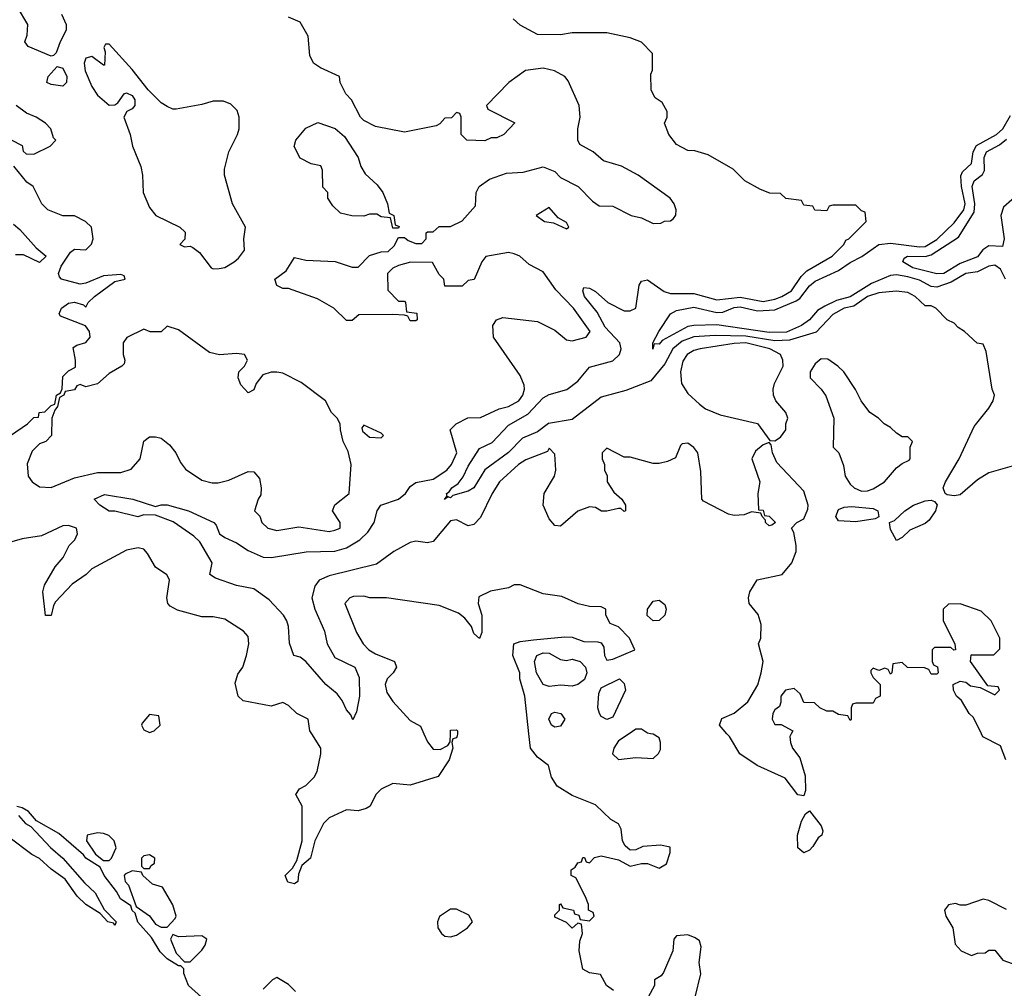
# Model space of a CAD drawing. Header units: inches. Extents: x 2380053 to 2584298, y 380219 to 546618.
# Tile 560 of 656: x 2505681 to 2509083, y 469121 to 472467. Entities that reach past the tile are written whole.
import ezdxf

# ---------------------------------------------------------------- set-up
doc = ezdxf.new("R2010")
doc.units = ezdxf.units.IN
doc.header["$MEASUREMENT"] = 0
doc.layers.add('C5406', color=7, linetype='Continuous')
doc.layers.add('C5407', color=7, linetype='Continuous')

msp = doc.modelspace()

# ---------------------------------------------------------------- linework, layer by layer
at = {"layer": 'C5406', "color": 2}
for points, elevation in [([(2507193.2, 470000), (2507192.7, 469992.7), (2507190, 469986), (2507178, 469982), (2507174, 469970), (2507178, 469950), (2507164.7, 469910), (2507127.3, 469852.7), (2507030, 469822), (2506970, 469828), (2506930, 469808), (2506912, 469790), (2506892, 469750), (2506878, 469742), (2506850, 469734), (2506810, 469737.2), (2506750, 469709), (2506731, 469690), (2506701, 469630), (2506686, 469570), (2506655.3, 469544.7), (2506644.7, 469515.3), (2506642, 469490), (2506630, 469482), (2506607.3, 469487.3), (2506598, 469510), (2506624, 469536), (2506638, 469562), (2506657.2, 469630), (2506657.2, 469750), (2506635.3, 469790), (2506648, 469810), (2506670, 469821), (2506699, 469850), (2506709, 469870), (2506722, 469930), (2506722, 469950), (2506690.3, 470000)], 38), ([(2507077.6, 470000), (2507090, 469972), (2507110, 469946.8), (2507134, 469946), (2507160.4, 469959.6), (2507168.4, 469971.6), (2507169.5, 470000)], 38), ([(2507732.9, 469112.9), (2507708.7, 469130), (2507688, 469168), (2507650, 469174), (2507627, 469187), (2507614, 469250), (2507616.4, 469283.6), (2507626, 469310), (2507622, 469342), (2507610, 469346), (2507590, 469328), (2507570, 469348), (2507530, 469366), (2507530, 469374), (2507546, 469390), (2507546, 469410), (2507550, 469412), (2507558, 469398), (2507594, 469390), (2507598, 469378), (2507612.7, 469372.7), (2507618, 469358), (2507650, 469354), (2507666, 469370), (2507662, 469382), (2507646, 469390), (2507646, 469410), (2507636.4, 469436.4), (2507602, 469502), (2507586, 469510), (2507586, 469530), (2507600.4, 469539.6), (2507610, 469554), (2507622, 469558), (2507627.3, 469572.7), (2507632.7, 469572.7), (2507638, 469558), (2507650, 469554), (2507667.3, 469572.7), (2507690, 469578), (2507750, 469564.7), (2507790, 469542), (2507830, 469552), (2507850, 469552), (2507890, 469536), (2507915.3, 469550), (2507929, 469590), (2507928.4, 469608.4), (2507894.8, 469614.8), (2507834, 469610), (2507810, 469599), (2507790, 469598), (2507773.2, 469613.2), (2507764, 469630), (2507759.3, 469670), (2507750, 469688.7), (2507723.6, 469703.6), (2507670, 469754), (2507590, 469786.6), (2507538.4, 469818.4), (2507519, 469850), (2507508, 469890), (2507470, 469919), (2507446, 469950), (2507440.6, 470000)], 38), ([(2507786.6, 470000), (2507750, 469976), (2507733.4, 469950), (2507728.7, 469930), (2507750, 469910.8), (2507810, 469918), (2507870, 469914), (2507888.4, 469931.6), (2507894.6, 469945.4), (2507895.3, 469970), (2507890, 469986), (2507870, 469998), (2507860, 470000)], 38), ([(2508347, 470000), (2508342, 469990), (2508344.7, 469970), (2508351.3, 469950), (2508376.3, 469916.3), (2508394.4, 469854.4), (2508396, 469804), (2508390, 469786), (2508370, 469788.7), (2508326, 469846), (2508228.7, 469890), (2508169, 469930), (2508133.2, 469990), (2508124.7, 470000)], 34), ([(2509088.7, 469910), (2509070, 469958), (2509009.1, 469989.1), (2509003.7, 470000)], 34), ([(2506309.4, 469089.4), (2506264, 469130), (2506248, 469172), (2506248, 469188), (2506238, 469198), (2506230, 469198), (2506190, 469222), (2506166.6, 469246.6), (2506136.5, 469296.5), (2506089.6, 469349.6), (2506080.4, 469380.4), (2506069.6, 469389.6), (2506065.2, 469405.2), (2506029.7, 469429.7), (2506015.3, 469455.3), (2505973.2, 469510), (2505959.3, 469539.3), (2505909.7, 469569.7), (2505902, 469582), (2505815.8, 469655.8), (2505739.6, 469699.6), (2505711.2, 469731.2), (2505690, 469743.7), (2505671.3, 469748.7)], 42), ([(2505677.3, 469717.3), (2505700.7, 469690), (2505719.2, 469679.2), (2505787.1, 469607.1), (2505830.3, 469570.3), (2505904.4, 469484.4), (2505941.6, 469450), (2505972.7, 469392.7), (2506014.8, 469350), (2506010, 469338), (2506005.2, 469345.2), (2505985.2, 469350), (2505959.5, 469379.5), (2505909.6, 469409.6), (2505879.3, 469439.3), (2505837.7, 469497.7), (2505790, 469532.3), (2505750, 469569.2), (2505722.9, 469582.9), (2505643.2, 469643.2)], 42), ([(2509090, 469393.2), (2509030, 469424), (2509010, 469428.7), (2508950, 469408), (2508930, 469408), (2508914, 469414), (2508890, 469408.7), (2508876, 469390), (2508881, 469370), (2508904.7, 469330), (2508912.7, 469272.7), (2508934, 469250), (2508970, 469234), (2508990, 469242), (2509016.4, 469243.6), (2509030, 469252), (2509050, 469252), (2509078, 469218), (2509110, 469206)], 38), ([(2508015.3, 469090), (2508034, 469170), (2508028.7, 469210), (2508035.9, 469264.1), (2508030, 469284), (2508015.3, 469295.3), (2507990, 469305.2), (2507950, 469302), (2507941, 469290), (2507938, 469250), (2507905.4, 469174.6), (2507896.9, 469163.1), (2507874, 469150), (2507874, 469130), (2507852, 469090)], 38), ([(2506634, 469110), (2506610, 469134), (2506570, 469158), (2506554, 469150), (2506522, 469118)], 42)]:
    msp.add_lwpolyline(points, dxfattribs=dict(at, elevation=elevation))
for points, elevation in [([(2508390, 469588), (2508370, 469606), (2508369, 469650), (2508382, 469698), (2508396.4, 469723.6), (2508410, 469734), (2508450, 469682), (2508456, 469664), (2508452, 469650), (2508439.6, 469640.4), (2508422, 469610), (2508410, 469598)], 34), ([(2505950, 469658), (2505914, 469650), (2505912, 469630), (2505943.5, 469583.5), (2505970, 469562), (2505990, 469562), (2505998, 469570), (2506014.6, 469605.4), (2506008, 469630), (2505988.9, 469648.9), (2505970, 469655.3)], 42), ([(2506130, 469582), (2506110, 469578), (2506102, 469570), (2506102, 469542), (2506110, 469534), (2506130, 469534), (2506135.3, 469544.7), (2506147.3, 469552.7), (2506148, 469570)], 42), ([(2506070, 469526), (2506045.4, 469514.6), (2506042, 469510), (2506046, 469490), (2506056.8, 469476.8), (2506083.6, 469403.6), (2506130, 469371.3), (2506150, 469342), (2506170, 469332), (2506190, 469332), (2506218.6, 469361.4), (2506221.2, 469370), (2506210, 469408.7), (2506174, 469470), (2506140.2, 469480.2), (2506106, 469510), (2506102, 469522)], 42), ([(2507190, 469394), (2507170, 469394), (2507131.1, 469368.9), (2507124.7, 469350), (2507126, 469330), (2507138, 469310), (2507150, 469301), (2507170, 469298), (2507190, 469304.7), (2507228, 469330), (2507246, 469350), (2507233.2, 469373.2)], 42), ([(2506210, 469306), (2506202, 469290), (2506222, 469242), (2506250, 469212), (2506270, 469212), (2506310, 469252), (2506322, 469270), (2506328, 469290), (2506310, 469302), (2506230, 469298)], 42)]:
    msp.add_lwpolyline(points, close=True, dxfattribs=dict(at, elevation=elevation))
at = {"layer": 'C5407', "color": 2}
for points, elevation in [([(2505825.3, 472485.3), (2505841.6, 472450), (2505841.6, 472430), (2505820.4, 472390), (2505807.5, 472352.5), (2505797.3, 472342.7), (2505790, 472341.2), (2505710, 472374), (2505699.3, 472390), (2505706.8, 472413.2), (2505709.3, 472450), (2505674, 472510)], 34), ([(2508124.7, 470000), (2508099, 470030), (2508107.2, 470052.8), (2508150, 470070.6), (2508197, 470110), (2508231.5, 470168.5), (2508242.4, 470210), (2508249.5, 470250), (2508234, 470310), (2508242, 470330), (2508243.1, 470376.9), (2508232.1, 470412.1), (2508201.2, 470450), (2508199, 470470), (2508204, 470490), (2508228.7, 470531.3), (2508315.3, 470550), (2508348.7, 470590), (2508364, 470630), (2508364, 470650), (2508355.3, 470695.3), (2508348, 470710), (2508366, 470730), (2508390, 470742), (2508404.7, 470775.3), (2508405.2, 470790), (2508390, 470838), (2508296.5, 470936.5), (2508282, 470970), (2508278, 470998), (2508270, 471006), (2508250, 470998), (2508223.5, 470976.5), (2508211, 470950), (2508238, 470870), (2508231.3, 470830), (2508234, 470774), (2508250, 470772), (2508254, 470754), (2508270, 470752), (2508292, 470730), (2508279.6, 470720.4), (2508270, 470718), (2508258, 470730), (2508258, 470738), (2508246, 470750), (2508242, 470762), (2508210, 470766), (2508183.6, 470756.4), (2508150, 470754), (2508130, 470759), (2508043.1, 470803.1), (2508038, 470810), (2508034.6, 470905.4), (2508024, 470970), (2508010, 470988.7), (2507990, 471004), (2507970, 471002), (2507964.5, 470995.5), (2507946.8, 470953.2), (2507919.8, 470940.2), (2507890, 470934), (2507870, 470934), (2507790, 470955.3), (2507770, 470955.3), (2507710, 470986), (2507694, 470970), (2507694, 470950), (2507702, 470930), (2507702, 470910), (2507710.9, 470890.9), (2507711, 470870), (2507734, 470834), (2507762, 470810), (2507774, 470790), (2507774, 470770), (2507770, 470768), (2507758, 470778), (2507750, 470778), (2507710, 470768.7), (2507691.1, 470768.9), (2507670, 470782), (2507650, 470784), (2507610, 470769.2), (2507550, 470717.2), (2507530, 470719), (2507510, 470742), (2507489.4, 470790), (2507493.2, 470830), (2507529.2, 470890), (2507534, 470910), (2507530, 470966), (2507510, 470986), (2507504.7, 470975.3), (2507430, 470946), (2507404, 470930), (2507339.3, 470870), (2507314, 470830), (2507272.7, 470747.3), (2507250, 470722.7), (2507230, 470718), (2507190, 470738.4), (2507170, 470735.6), (2507110, 470664), (2507090, 470659.3), (2507050, 470665.1), (2507030, 470660.5), (2506973.4, 470630), (2506913.9, 470586.1), (2506750, 470545.1), (2506716.3, 470530), (2506700.4, 470510), (2506690.4, 470470), (2506700.4, 470430), (2506733.8, 470353.8), (2506743, 470310), (2506770, 470262.8), (2506838.8, 470230), (2506854.4, 470194.4), (2506855.5, 470130), (2506844.7, 470075.3), (2506832, 470048), (2506825.2, 470065.2), (2506810, 470082), (2506794.8, 470114.8), (2506777.5, 470137.5), (2506739, 470170), (2506670, 470249.2), (2506650, 470264), (2506628, 470270), (2506613.2, 470313.2), (2506609.4, 470370), (2506603.7, 470390), (2506592.3, 470410), (2506542.9, 470462.9), (2506490, 470500.9), (2506430, 470512), (2506357.2, 470537.2), (2506338, 470550), (2506346, 470590), (2506303.1, 470663.1), (2506282.8, 470682.8), (2506211.8, 470731.8), (2506150, 470755.3), (2506110, 470756), (2506089.7, 470749.7), (2506010, 470769.2), (2505990, 470768.7), (2505958, 470790), (2505938, 470810), (2505974, 470826), (2506072, 470810), (2506150, 470784.7), (2506170, 470790.7), (2506190, 470790.6), (2506264.7, 470770), (2506351.3, 470730), (2506359.9, 470719.9), (2506371, 470690), (2506390, 470677.3), (2506430, 470659.3), (2506470, 470633), (2506522, 470610), (2506551.3, 470608.7), (2506671.1, 470628.9), (2506770, 470630.2), (2506810, 470641.7), (2506856.2, 470670), (2506883.5, 470696.5), (2506906, 470730), (2506916.2, 470770), (2506929.3, 470790), (2506990, 470810.4), (2507014.5, 470830), (2507030, 470854), (2507050, 470868.2), (2507110, 470879.3), (2507157, 470910), (2507173.3, 470930), (2507191.3, 470970), (2507168.7, 471050), (2507188.9, 471071.1), (2507228.9, 471091.1), (2507272.7, 471092.7), (2507338, 471122), (2507370, 471130.7), (2507405.2, 471150), (2507419.3, 471170), (2507425.2, 471190), (2507424, 471204), (2507410, 471238), (2507318, 471370), (2507315.3, 471410), (2507328, 471430), (2507350, 471438), (2507470, 471424), (2507530, 471394), (2507570, 471361), (2507590, 471357.3), (2507638, 471370), (2507652, 471390), (2507594, 471470), (2507533.6, 471533.6), (2507490, 471596), (2507441.2, 471621.2), (2507408.7, 471650), (2507390, 471658), (2507370, 471662.7), (2507291.1, 471648.9), (2507278, 471630), (2507251.1, 471568.9), (2507230, 471566), (2507210, 471546), (2507150, 471546), (2507146, 471570), (2507130, 471586), (2507107.3, 471627.3), (2507031.1, 471628.9), (2506990, 471618), (2506970, 471608), (2506952, 471590), (2506952.7, 471532.7), (2506990, 471494), (2507010, 471494), (2507014, 471490), (2507018, 471458), (2507052.7, 471452.7), (2507054, 471430), (2507050, 471426), (2507030, 471426), (2507022, 471442), (2507010, 471446), (2506970, 471448), (2506852.7, 471447.3), (2506830, 471428), (2506810, 471428), (2506766, 471470), (2506710, 471502), (2506610, 471538), (2506590, 471538), (2506570, 471548.7), (2506562, 471570), (2506601.2, 471598.8), (2506630, 471644.7), (2506670, 471636), (2506771, 471631), (2506830, 471612), (2506850, 471612), (2506890, 471652), (2506930, 471664.7), (2506954, 471666), (2506974.6, 471685.4), (2506990, 471714), (2507010, 471714), (2507023.6, 471703.6), (2507050, 471694), (2507070, 471694), (2507086, 471710), (2507086, 471730), (2507090, 471734), (2507110, 471734), (2507130, 471752), (2507170, 471752), (2507210, 471772), (2507256.4, 471823.6), (2507258, 471870), (2507268, 471890), (2507304.7, 471915.3), (2507363.1, 471936.9), (2507420.4, 471939.6), (2507490, 471958), (2507530, 471942), (2507550, 471922), (2507610.9, 471890.9), (2507659.6, 471839.6), (2507683.6, 471823.6), (2507730, 471822), (2507794, 471790), (2507830, 471782), (2507870, 471762), (2507896.4, 471763.6), (2507908.9, 471771.1), (2507930, 471772), (2507940.4, 471779.6), (2507948.4, 471791.6), (2507948.7, 471810), (2507942, 471830), (2507928.7, 471850), (2507818, 471930), (2507760.2, 471960.2), (2507698.6, 471978.6), (2507662, 472010), (2507616, 472036), (2507609.1, 472050.9), (2507609, 472090), (2507617.2, 472130), (2507614, 472170), (2507575.5, 472255.5), (2507564, 472270), (2507528.7, 472290), (2507490, 472299.5), (2507428.8, 472291.2), (2507370.8, 472250), (2507294, 472170), (2507298, 472158), (2507392, 472110), (2507354, 472070), (2507330, 472058), (2507310, 472058), (2507288.4, 472048.4), (2507226, 472050), (2507206, 472070), (2507206, 472130), (2507202, 472142), (2507190, 472146), (2507172.7, 472127.3), (2507150, 472126), (2507132.7, 472107.3), (2507119.6, 472100.4), (2507010, 472078), (2506910, 472098), (2506870, 472118), (2506858, 472130), (2506828, 472190), (2506808, 472210), (2506788, 472250), (2506786, 472270), (2506720.4, 472300.4), (2506696.4, 472316.4), (2506683.1, 472343.1), (2506678, 472410), (2506650, 472458), (2506610, 472475.3)], 34), ([(2509110, 470924), (2509030, 470901.2), (2508990, 470877), (2508930, 470825.6), (2508910, 470821.6), (2508885.1, 470825.1), (2508879, 470830), (2508872, 470850), (2508879.6, 470870), (2508927.3, 470950), (2508978.7, 471061.3), (2509030, 471124.7), (2509044, 471150), (2509049, 471170), (2509041.2, 471190), (2509020.4, 471320.4), (2509010, 471346), (2508988.9, 471348.9), (2508946, 471390), (2508923.1, 471403.1), (2508910, 471418), (2508886, 471430), (2508846, 471470), (2508830, 471478), (2508810, 471478), (2508775.3, 471510), (2508750, 471524), (2508709.2, 471529.2), (2508650, 471523.6), (2508610, 471510.8), (2508562.6, 471477.4), (2508530, 471469.7), (2508490, 471448.2), (2508432.5, 471387.5), (2508340.3, 471359.7), (2508290, 471357.2), (2508190, 471373.7), (2508084.4, 471375.6), (2508010, 471370.7), (2507970, 471356.2), (2507937.6, 471330), (2507910, 471277.6), (2507861.4, 471218.6), (2507774.8, 471185.2), (2507690, 471162.7), (2507590, 471085.6), (2507508.2, 471071.8), (2507470, 471042.6), (2507418.7, 471021.3), (2507370, 470971.6), (2507288.7, 470911.3), (2507250, 470849.2), (2507230, 470838), (2507177.3, 470822.7), (2507170, 470815.3), (2507162, 470818), (2507149, 470809), (2507158, 470822), (2507155.3, 470830), (2507164.8, 470835.2), (2507174, 470850), (2507195.6, 470864.4), (2507212.8, 470887.2), (2507230, 470924), (2507270, 470984.9), (2507314, 471006), (2507370, 471066), (2507436.3, 471103.7), (2507490, 471160.3), (2507510, 471171.4), (2507570.9, 471189.1), (2507610, 471218.4), (2507650, 471266.4), (2507730, 471287.9), (2507754, 471310), (2507759.7, 471330), (2507754.7, 471350), (2507704.4, 471404.4), (2507676.5, 471456.5), (2507632.3, 471510), (2507627, 471530), (2507630, 471542), (2507650, 471539.1), (2507670, 471527.7), (2507713.4, 471490), (2507770, 471460.4), (2507790, 471460.5), (2507809.5, 471470.5), (2507820.9, 471550), (2507830, 471562.8), (2507850, 471567.7), (2507907.3, 471527.3), (2507930, 471520.8), (2508010, 471520.2), (2508090, 471498.4), (2508170, 471508.6), (2508250, 471493.4), (2508290, 471501.6), (2508314.5, 471510), (2508347.6, 471530), (2508381, 471579), (2508400.4, 471599.6), (2508488.7, 471650), (2508528, 471690), (2508535.3, 471704.7), (2508546, 471710), (2508606, 471770), (2508602, 471802), (2508590, 471806), (2508570, 471826), (2508490, 471826), (2508478, 471822), (2508470, 471806), (2508428.4, 471808.4), (2508422, 471822), (2508390, 471826), (2508382, 471842), (2508328.4, 471848.4), (2508310, 471866), (2508272.7, 471867.3), (2508240.4, 471880.4), (2508186, 471910), (2508146, 471950), (2508060.2, 472000.2), (2508013.6, 472013.6), (2507990, 472015.3), (2507950, 472035.3), (2507924, 472070), (2507908.9, 472108.9), (2507918, 472130), (2507918, 472150), (2507900.4, 472180.4), (2507876.4, 472196.4), (2507863.1, 472223.1), (2507862, 472278), (2507867.3, 472292.7), (2507868, 472350), (2507828.9, 472388.9), (2507790, 472404), (2507710, 472421.2), (2507590, 472421.2), (2507550, 472414), (2507470, 472415.3), (2507410, 472448), (2507386, 472470)], 30), ([(2505651.1, 472051.1), (2505690, 472032), (2505692.7, 472012.7), (2505703.6, 472003.6), (2505730, 472002), (2505786, 472030), (2505806, 472050), (2505798, 472058), (2505788.7, 472090), (2505770, 472108.7), (2505738, 472130), (2505704.1, 472144.1), (2505669.2, 472170)], 38), ([(2509086.6, 471570), (2509070, 471604.5), (2509050, 471618.7), (2509030, 471614.7), (2508990, 471595.6), (2508950, 471589.7), (2508899.6, 471560.4), (2508850, 471542.2), (2508830, 471545.3), (2508790, 471566.8), (2508750, 471578.5), (2508710, 471585.6), (2508690, 471583.5), (2508624.4, 471555.6), (2508550, 471509.8), (2508503.2, 471496.8), (2508463, 471477), (2508437.8, 471462.2), (2508410.2, 471429.8), (2508382.4, 471410), (2508330, 471387.6), (2508270, 471385.9), (2508090, 471412), (2508010, 471409.8), (2507990, 471406.6), (2507901.3, 471358.7), (2507890, 471345.2), (2507872.7, 471347.3), (2507869, 471329), (2507869, 471350), (2507889.4, 471390), (2507929.7, 471450.3), (2507950, 471462), (2508010, 471473.4), (2508090, 471454.9), (2508110, 471456.5), (2508150, 471472), (2508170, 471475), (2508230, 471461.2), (2508290, 471464.7), (2508364.3, 471495.7), (2508376.3, 471503.7), (2508410, 471547.4), (2508430, 471563.6), (2508510, 471600.7), (2508550, 471628), (2508591.2, 471648.8), (2508650, 471690.2), (2508690, 471694.7), (2508790, 471681.8), (2508810, 471683.2), (2508850, 471706.9), (2508910, 471764.6), (2508942.7, 471810), (2508947.4, 471830), (2508934.8, 471890), (2508932.6, 471927.4), (2508938.7, 471941.3), (2508969.4, 471970), (2508975.1, 472010), (2508987.4, 472032.6), (2509056.3, 472070), (2509077.4, 472090), (2509104.2, 472135.8)], 26), ([(2509137.6, 471870), (2509080.7, 471819.3), (2509071.4, 471790), (2509082.4, 471710), (2509076.7, 471683.3), (2509030, 471685.1), (2509008.8, 471671.2), (2508990, 471648), (2508930, 471624.8), (2508874, 471590), (2508850, 471588.3), (2508767, 471610), (2508732.7, 471630), (2508737.2, 471642.8), (2508748, 471650), (2508810, 471648.7), (2508830, 471654.2), (2508924.9, 471715.1), (2508978.3, 471801.7), (2508981, 471830), (2508971.9, 471890), (2508979.1, 471910), (2509007.7, 471932.3), (2509014.7, 471945.3), (2509012.9, 471990), (2509021, 472010), (2509066.1, 472033.9), (2509090, 472053.6)], 22), ([(2505649.2, 471030.8), (2505708, 471070), (2505730, 471092), (2505746, 471094), (2505748, 471110), (2505768, 471112), (2505790, 471134), (2505802, 471138), (2505808, 471170), (2505822, 471178), (2505828, 471192), (2505830, 471234), (2505850, 471254), (2505873.6, 471266.4), (2505874, 471290), (2505866, 471334), (2505878, 471342), (2505910, 471351.3), (2505924, 471370), (2505922, 471390), (2505908.9, 471408.9), (2505822.5, 471442.5), (2505817.2, 471450), (2505826, 471470), (2505850, 471487.3), (2505870, 471490.7), (2505902, 471482), (2505910, 471474), (2505918, 471490), (2505939, 471510), (2506010, 471562), (2506046, 471570), (2506042, 471582), (2506030, 471586), (2505970, 471582), (2505910, 471556), (2505890, 471552.7), (2505826, 471570), (2505818, 471578), (2505815.3, 471590), (2505824.7, 471615.3), (2505856.4, 471663.6), (2505870, 471674), (2505910, 471672), (2505928.9, 471691.1), (2505935.3, 471710), (2505928.7, 471750), (2505908, 471770), (2505870, 471789), (2505830, 471789), (2505778, 471810), (2505758, 471830), (2505728, 471890), (2505705.6, 471905.6), (2505660.2, 471960.2)], 38), ([(2505659.8, 471759.8), (2505682, 471742), (2505738, 471678), (2505772, 471650), (2505750, 471628), (2505694.6, 471654.6), (2505666, 471654)], 38), ([(2506690.3, 470000), (2506684, 470010), (2506678, 470050), (2506638, 470070), (2506610, 470098), (2506590, 470108), (2506550, 470095.3), (2506453.6, 470113.6), (2506435.3, 470130), (2506425.6, 470174.4), (2506434.8, 470205.2), (2506452.3, 470230), (2506465.2, 470270), (2506472.7, 470310), (2506470, 470335.3), (2506454.2, 470354.2), (2506390, 470396), (2506350, 470404), (2506310, 470404), (2506226.8, 470426.8), (2506200.7, 470440.7), (2506193.2, 470450), (2506189.2, 470470), (2506199, 470530), (2506196.5, 470536.5), (2506189.1, 470549.1), (2506150, 470575.3), (2506123.1, 470623.1), (2506110, 470638), (2506090, 470642), (2506050, 470634), (2505930, 470569.2), (2505910.4, 470549.6), (2505862.8, 470517.2), (2505804.5, 470455.5), (2505797.3, 470442.7), (2505790, 470408), (2505770, 470408), (2505761.2, 470490), (2505766.3, 470513.7), (2505803.3, 470576.7), (2505831.5, 470608.5), (2505852.3, 470650), (2505871.8, 470670), (2505880.9, 470690), (2505877.2, 470710), (2505850, 470719.5), (2505830, 470718.4), (2505756.1, 470683.9), (2505690, 470673.6), (2505630, 470655.6)], 38), ([(2507440.6, 470000), (2507426.6, 470130), (2507409.3, 470190), (2507409.2, 470210), (2507385.2, 470270), (2507388.7, 470310), (2507410, 470318.8), (2507455.8, 470324.2), (2507564.8, 470335.2), (2507590, 470333.4), (2507630, 470318.8), (2507678, 470318), (2507690, 470314), (2507699.6, 470299.6), (2507702, 470270), (2507710, 470254), (2507730, 470258), (2507806, 470290), (2507788, 470330), (2507750, 470368.7), (2507721.2, 470381.2), (2507706, 470410), (2507706, 470430), (2507690, 470438), (2507650, 470439), (2507611.1, 470448.9), (2507554, 470474), (2507490, 470483.7), (2507410, 470514), (2507390, 470514), (2507370, 470504), (2507307.9, 470492.1), (2507267.5, 470472.5), (2507264.7, 470450), (2507278, 470410), (2507278, 470350), (2507270, 470328.7), (2507250, 470346), (2507242, 470370), (2507218.9, 470398.9), (2507197, 470417), (2507130, 470442.7), (2506948.9, 470468.9), (2506891.1, 470468.9), (2506870, 470475.3), (2506834.6, 470474.6), (2506822, 470470), (2506804.7, 470450), (2506844.9, 470350), (2506868, 470310), (2506887.3, 470290), (2506910, 470276.3), (2506976, 470250), (2506982.8, 470230), (2506971, 470210), (2506951, 470190), (2506944, 470170), (2506950, 470142), (2506970, 470111.3), (2507030, 470046), (2507066, 470026), (2507077.6, 470000)], 38), ([(2509003.7, 470000), (2508976, 470056), (2508962, 470070), (2508934.6, 470114.6), (2508918, 470130), (2508908, 470150), (2508906, 470170), (2508930, 470182), (2508950, 470178), (2508966, 470166), (2508999.6, 470159.6), (2509050, 470134), (2509066, 470150), (2509062, 470162), (2509026, 470166), (2508966, 470250), (2508968, 470272), (2509047.3, 470272.7), (2509067.3, 470292.7), (2509068, 470330), (2509038, 470390), (2509003.1, 470423.1), (2508930, 470448.7), (2508890, 470448), (2508872, 470430), (2508872, 470390), (2508912, 470310), (2508914, 470290), (2508908.4, 470288.4), (2508898, 470298), (2508842, 470298), (2508834, 470290), (2508834, 470250), (2508838, 470238), (2508851.6, 470231.6), (2508854, 470210), (2508850, 470206), (2508830, 470206), (2508822, 470222), (2508807.3, 470227.3), (2508748.4, 470228.4), (2508730, 470246), (2508698, 470242), (2508694, 470210), (2508690, 470206), (2508682, 470222), (2508670, 470226), (2508650, 470218), (2508630, 470226), (2508622, 470218), (2508622, 470210), (2508630, 470194), (2508654, 470170), (2508654, 470130), (2508638, 470122), (2508630, 470106), (2508570, 470106), (2508558, 470102), (2508554, 470090), (2508554, 470050), (2508550, 470046), (2508542, 470062), (2508510, 470066), (2508490, 470078), (2508470, 470078), (2508446, 470090), (2508427.3, 470107.3), (2508390, 470108), (2508378, 470138), (2508356.5, 470156.5), (2508326.8, 470150), (2508311, 470130), (2508311.3, 470108.7), (2508306, 470094), (2508290, 470082), (2508282.8, 470070), (2508281, 470050), (2508290, 470032), (2508311.6, 470031.6), (2508352, 470010), (2508347, 470000)], 34), ([(2507169.5, 470000), (2507170, 470012), (2507190, 470014), (2507194, 470010), (2507193.2, 470000)], 38), ([(2507860, 470000), (2507850, 470002), (2507830, 470015.3), (2507810, 470015.3), (2507786.6, 470000)], 38)]:
    msp.add_lwpolyline(points, dxfattribs=dict(at, elevation=elevation))
for points, elevation in [([(2505990, 472382), (2505978, 472382), (2505972, 472370), (2505976, 472356), (2505974, 472310), (2505970.9, 472309.1), (2505930, 472339), (2505910, 472334), (2505903.8, 472316.2), (2505906.7, 472290), (2505930, 472236), (2505950, 472206), (2505990, 472171.3), (2506010, 472172), (2506020.4, 472179.6), (2506042, 472210), (2506050, 472214), (2506070, 472204.7), (2506078.8, 472190), (2506078.8, 472170), (2506070, 472159), (2506050.8, 472149.2), (2506041, 472130), (2506063, 472070), (2506070.5, 472030), (2506099, 471959), (2506105.5, 471930), (2506108, 471870), (2506130, 471818), (2506151.3, 471790), (2506234, 471750), (2506252.7, 471732.7), (2506252, 471708), (2506234, 471690), (2506250, 471682), (2506270, 471684.7), (2506279.8, 471679.8), (2506302, 471662), (2506342, 471610), (2506350, 471606), (2506370, 471606.8), (2506390, 471610.8), (2506422, 471630), (2506437.5, 471642.5), (2506457.2, 471670), (2506456, 471710), (2506460.9, 471750), (2506416, 471830), (2506388.7, 471930), (2506388.7, 471950), (2506404, 472010), (2506434, 472070), (2506439, 472090), (2506439, 472130), (2506432.9, 472152.9), (2506410, 472175.3), (2506384.7, 472184.7), (2506350, 472185.2), (2506310, 472173.2), (2506222, 472158), (2506210, 472157.2), (2506190, 472166.6), (2506170, 472179.5), (2506124.4, 472224.4), (2506070, 472295.1)], 38), ([(2505830, 472237.2), (2505790, 472242.7), (2505775.3, 472250), (2505779, 472270), (2505810, 472304.7), (2505830, 472298.8), (2505844, 472270), (2505842.8, 472250)], 34), ([(2506970, 471746), (2506962, 471782), (2506930, 471786), (2506915.3, 471795.3), (2506890, 471795.3), (2506870, 471788), (2506828.9, 471788.9), (2506790, 471798), (2506763.1, 471823.1), (2506746, 471850), (2506746, 471870), (2506728.4, 471888.4), (2506727.3, 471947.3), (2506722, 471962), (2506688.4, 471968.4), (2506650, 471988), (2506628.9, 472028.9), (2506635.3, 472050), (2506670, 472092), (2506711.1, 472111.1), (2506771, 472091), (2506803.6, 472063.6), (2506850.8, 471990.8), (2506859.8, 471959.8), (2506874.4, 471934.4), (2506915.9, 471895.9), (2506936, 471870), (2506952, 471830), (2506958, 471798), (2506974, 471790), (2506978, 471758), (2506992, 471752), (2506990, 471746)], 34), ([(2507510, 471818), (2507466, 471790), (2507494, 471770), (2507525.4, 471765.4), (2507570, 471744.7), (2507578, 471750), (2507570, 471766), (2507542, 471782)], 34), ([(2506190, 471408), (2506170, 471388), (2506131.6, 471388.4), (2506110, 471398), (2506051.1, 471368.9), (2506038, 471350), (2506038, 471310), (2506044.7, 471290), (2506042, 471278), (2506034, 471270), (2505990, 471244), (2505950, 471209.2), (2505910, 471198), (2505890, 471206), (2505878, 471202), (2505870, 471188), (2505838, 471182), (2505834, 471170), (2505818, 471162), (2505812, 471130), (2505802, 471118), (2505792, 471090), (2505791, 471030), (2505771.3, 471010), (2505750, 471002), (2505724, 470976), (2505707.3, 470932.7), (2505710.7, 470890), (2505724, 470870), (2505750, 470853.4), (2505790, 470850.7), (2505870, 470883.8), (2505950, 470902.4), (2506030, 470902), (2506066.6, 470913.4), (2506097.2, 470950), (2506109.4, 471010.6), (2506130, 471026), (2506150, 471026), (2506170, 471021), (2506198.5, 470998.5), (2506221, 470970), (2506236.8, 470936.8), (2506253.7, 470913.7), (2506310, 470876), (2506346.4, 470866.4), (2506366.8, 470866.8), (2506404.1, 470875.9), (2506470, 470906), (2506490, 470904.7), (2506510, 470882), (2506514.8, 470850), (2506514.4, 470825.6), (2506504.7, 470810), (2506492, 470770), (2506511.1, 470751.1), (2506518, 470730), (2506538, 470710), (2506570, 470702), (2506645.6, 470714.4), (2506750, 470698.8), (2506770, 470702.8), (2506788, 470710), (2506788.7, 470730), (2506762, 470770), (2506769.3, 470790.7), (2506819, 470830), (2506826, 470930), (2506815.5, 470975.5), (2506799, 471010), (2506789, 471050), (2506788.7, 471070), (2506778, 471090), (2506758, 471110), (2506738, 471150), (2506653.6, 471213.6), (2506590, 471245.2), (2506570, 471249.3), (2506550, 471249.2), (2506520.7, 471239.3), (2506498, 471210), (2506490, 471188), (2506470, 471178), (2506444.7, 471204.7), (2506435.3, 471230), (2506438, 471250), (2506458, 471270), (2506468, 471290), (2506458, 471310), (2506430, 471314), (2506371.1, 471308.9), (2506336.5, 471316.5), (2506230, 471395.3)], 38), ([(2508190, 471349.8), (2508150, 471348.5), (2508032, 471330), (2508010, 471323.7), (2507987.3, 471310), (2507972.8, 471287.2), (2507963.8, 471250), (2507968.2, 471210), (2507990, 471174.8), (2508030, 471138.8), (2508050, 471122.8), (2508101.4, 471101.4), (2508230, 471071.3), (2508272.7, 471012.7), (2508290, 471012), (2508310, 471024.7), (2508328, 471050), (2508328, 471070), (2508335.3, 471090), (2508328, 471110), (2508294, 471150), (2508285.2, 471170), (2508284, 471190), (2508289, 471210), (2508319, 471270), (2508317.2, 471290), (2508309.2, 471310), (2508272.7, 471330)], 34), ([(2508450, 471295.3), (2508430, 471278), (2508412, 471250), (2508412, 471230), (2508450.7, 471190.7), (2508466.8, 471166.8), (2508494, 471090), (2508492, 470990), (2508511.3, 470970), (2508527.1, 470927.1), (2508533.4, 470890), (2508550, 470862), (2508564, 470850), (2508590, 470838.4), (2508610, 470839.3), (2508630, 470846.4), (2508669.2, 470870), (2508710, 470918), (2508730, 470934), (2508754.6, 470945.4), (2508758, 470950), (2508758, 470990), (2508766, 471010), (2508750, 471026), (2508730, 471026), (2508710, 471038), (2508690, 471058), (2508668, 471070), (2508648, 471090), (2508618, 471110), (2508588.7, 471150), (2508568.9, 471188.9), (2508528, 471250), (2508508, 471270), (2508473.6, 471293.6)], 34), ([(2506870, 471066), (2506863.6, 471056.4), (2506865.4, 471045.4), (2506890, 471024.7), (2506930, 471022), (2506938, 471030), (2506930, 471038)], 38), ([(2508710, 470668), (2508690, 470706), (2508686, 470730), (2508703.1, 470736.9), (2508739, 470770), (2508768.7, 470790), (2508810, 470804.9), (2508830, 470806.8), (2508842, 470802), (2508850.7, 470790.7), (2508844.9, 470770), (2508822.8, 470737.2), (2508810, 470726), (2508756.9, 470703.1), (2508730, 470678)], 30), ([(2508570, 470732.3), (2508510, 470735.3), (2508501.2, 470750), (2508510, 470774.8), (2508530, 470782.8), (2508555.1, 470784.9), (2508630, 470778), (2508646, 470770), (2508650, 470748.7), (2508637.3, 470742.7)], 30), ([(2507870, 470389.8), (2507848.9, 470408.9), (2507849.7, 470430), (2507870, 470457.6), (2507890, 470461.3), (2507910, 470446), (2507914.3, 470430), (2507910.3, 470410), (2507890, 470391.3)], 34), ([(2507570, 470253), (2507590, 470257.1), (2507617.3, 470250), (2507636.4, 470230), (2507640.5, 470210), (2507632.4, 470187.6), (2507610, 470169.6), (2507590, 470164.2), (2507550, 470167.8), (2507510, 470162.9), (2507490, 470169.5), (2507467.2, 470210), (2507459.7, 470250), (2507467.8, 470270), (2507490, 470279.6), (2507510, 470278.3), (2507550, 470256.3)], 34), ([(2507710, 470049.5), (2507690, 470059.3), (2507684.7, 470070), (2507678.7, 470090), (2507681.5, 470138.5), (2507690, 470158), (2507754, 470190), (2507770, 470174), (2507774, 470150), (2507730, 470057.2)], 34), ([(2506130, 470066), (2506103.6, 470036.4), (2506102, 470030), (2506110, 470014), (2506130, 470004.7), (2506146, 470010), (2506166, 470030), (2506162, 470062)], 42), ([(2507530, 470022.7), (2507519, 470030), (2507509.6, 470050), (2507519, 470070), (2507530, 470074.9), (2507550.5, 470070), (2507564, 470050), (2507550, 470026.6)], 34)]:
    msp.add_lwpolyline(points, close=True, dxfattribs=dict(at, elevation=elevation))

doc.saveas('drawing.dxf')
